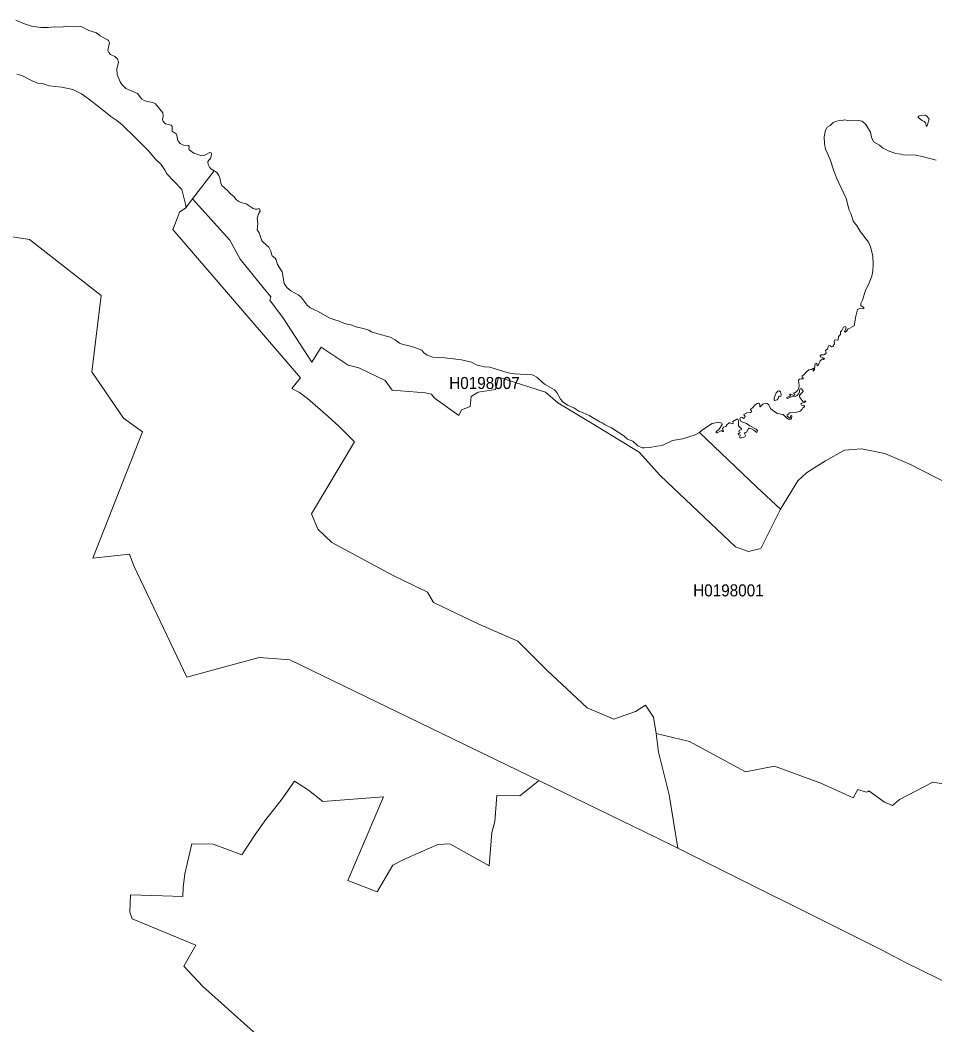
# Model space of a CAD drawing. Extents: x 369010 to 739155, y 6377141 to 6616555.
# Drawn here: x 525593 to 533199, y 6584182 to 6592533 of the extents above; entities that cross this region are included whole.
import ezdxf
from ezdxf.enums import TextEntityAlignment as Align

# ---------------------------------------------------------------- set-up
doc = ezdxf.new("R2010")
doc.units = 0
doc.header["$LTSCALE"] = 40
doc.layers.add('1', color=7, linetype='Continuous', lineweight=13)
doc.layers.add('2', color=7, linetype='Continuous')

msp = doc.modelspace()

# ---------------------------------------------------------------- linework, layer by layer
at = {"layer": '1'}
for points in [[(527181.71, 6591403.29), (527185.36, 6591420.67), (527181.05, 6591431.09), (527170.46, 6591431.76), (527128.59, 6591409.25), (527096.81, 6591407.1), (527038.72, 6591427.95), (526999.99, 6591454.27), (526996.02, 6591461.38), (526999.66, 6591482.24), (526993.87, 6591489.52), (526950.51, 6591494.48), (526925.35, 6591508.55), (526912.27, 6591520.8), (526904.83, 6591533.21), (526897.54, 6591574.42), (526890.76, 6591588.49), (526858.32, 6591610.34), (526858.65, 6591647.9), (526848.89, 6591658.5), (526801.22, 6591671.41), (526781.53, 6591688.95), (526777.22, 6591707.82), (526782.52, 6591735.95), (526781.19, 6591763.43), (526719.96, 6591835.75), (526696.95, 6591849.16), (526648.46, 6591855.94), (526625.12, 6591864.72), (526605.93, 6591876.13), (526568.69, 6591922.48), (526472.86, 6591965.84), (526441.75, 6591993.81), (526424.37, 6592018.96), (526399.38, 6592081.69), (526396.23, 6592124.89), (526411.62, 6592183.14), (526403.02, 6592212.11), (526379.85, 6592230.48), (526345.09, 6592248.35), (526329.7, 6592264.08), (526321.42, 6592279.14), (526335.82, 6592346), (526328.71, 6592362.39), (526320.43, 6592369.5), (526259.03, 6592401.94), (526229.57, 6592427.26), (526164.69, 6592446.79), (526106.93, 6592477.08), (526094.02, 6592480.89), (526038.25, 6592475.76), (525985.45, 6592481.88), (525940.6, 6592473.77), (525877.54, 6592475.76), (525825.41, 6592470.96), (525766.49, 6592471.29), (525688.87, 6592483.37), (525629.78, 6592502.07), (525557.62, 6592533.02)], [(525565.73, 6592084.84), (525608.43, 6592072.75), (525693.34, 6592028.56), (525746.3, 6592005.39), (525788.17, 6592002.91), (525835.17, 6591985.86), (525939.44, 6591976.43), (526031.63, 6591955.91), (526105.11, 6591920.82), (526163.2, 6591879.78), (526249.26, 6591812.42), (526346.58, 6591730.49), (526397.39, 6591697.56), (526442.74, 6591661.64), (526555.45, 6591551.25), (526664.02, 6591442.68), (526716.15, 6591379.46), (526765.8, 6591333.28), (526798.24, 6591281.98), (526811.81, 6591257.98), (526873.38, 6591191.28), (526938.26, 6591124.75), (526972.19, 6590993.34), (526971.03, 6590972.65), (527027.63, 6591046.46), (527207.7, 6591281.15), (527178.74, 6591296.54), (527167.15, 6591311.77), (527156.89, 6591334.11), (527155.4, 6591355.96), (527162.35, 6591370.19), (527175.76, 6591381.94), (527181.71, 6591403.29)], [(527917.21, 6589439.09), (527851.34, 6589470.53), (527923.17, 6589559.91), (526863.12, 6590792.08), (526883.97, 6590847.69), (526919.56, 6590935.91), (526971.03, 6590972.65), (526972.19, 6590993.34), (526938.26, 6591124.75), (526873.38, 6591191.28), (526811.81, 6591257.98), (526798.24, 6591281.98), (526765.8, 6591333.28), (526716.15, 6591379.46), (526664.02, 6591442.68), (526555.45, 6591551.25), (526442.74, 6591661.64), (526397.39, 6591697.56), (526346.58, 6591730.49), (526249.26, 6591812.42), (526163.2, 6591879.78), (526105.11, 6591920.82), (526031.63, 6591955.91), (525939.44, 6591976.43), (525835.17, 6591985.86), (525788.17, 6592002.91), (525746.3, 6592005.39), (525693.34, 6592028.56), (525608.43, 6592072.75), (525565.73, 6592084.84)], [(533209.2, 6591370.19), (533091.7, 6591400.15), (533039.89, 6591409.58), (532934.96, 6591413.72), (532914.94, 6591419.34), (532872.9, 6591424.31), (532818.78, 6591442.68), (532762.01, 6591472.64), (532737.85, 6591492.99), (532687.54, 6591522.62), (532671.81, 6591559.53), (532664.37, 6591602.72), (532625.47, 6591666.44), (532594.36, 6591692.26), (532562.08, 6591699.05), (532490.42, 6591694.58), (532444.58, 6591703.02), (532427.03, 6591699.21), (532412.3, 6591700.87), (532374.73, 6591690.27), (532353.55, 6591681.01), (532327.07, 6591657.5), (532302.08, 6591643.27), (532290.49, 6591618.78), (532276.92, 6591564.16), (532279.73, 6591505.41), (532289.17, 6591460.89), (532329.05, 6591374.82), (532356.36, 6591287.93), (532381.19, 6591222.89), (532460.13, 6591050.93), (532484.79, 6590954.44), (532500.35, 6590925.48), (532518.39, 6590864.91), (532526.67, 6590851.17), (532547.35, 6590829.82), (532580.12, 6590773.88), (532645.83, 6590686.66), (532663.21, 6590649.25), (532682.24, 6590573.62)], [(527207.7, 6591281.15), (527027.63, 6591046.46), (527335.96, 6590703.54), (527424.01, 6590545.81), (527614.34, 6590309.47), (527678.23, 6590233.51), (527670.28, 6590206.7), (527782.16, 6590053.27), (528018.01, 6589689.5), (528096.95, 6589815.94), (528321.04, 6589664.67), (528410.58, 6589642.82), (528628.05, 6589538.89), (528686.97, 6589456.96), (528963.36, 6589436.28), (529014.67, 6589425.35), (529036.52, 6589393.58), (529239.76, 6589247.1), (529263.75, 6589293.11), (529335.91, 6589321.42), (529343.53, 6589405.66), (529401.45, 6589439.42), (529544.45, 6589463.58), (529570.1, 6589565.53), (529962.68, 6589441.9), (530064.46, 6589351.04), (530349.79, 6589180.74), (530741.37, 6588941.75), (530918.3, 6588744.8), (531539.77, 6588156.1), (531648.17, 6588116.22), (531752.11, 6588140.54), (531916.29, 6588467.08), (531719.34, 6588650.13), (531241.2, 6589106.76), (531206.28, 6589086.07), (531099.36, 6589051.97), (531016.28, 6589039.4), (530930.05, 6588996.86), (530887.68, 6588993.22), (530828.76, 6588981.47), (530783.91, 6588977), (530765.87, 6588979.15), (530729.13, 6588994.54), (530686.76, 6589032.61), (530643.73, 6589050.98), (530612.61, 6589076.63), (530509.67, 6589145.65), (530457.54, 6589170.14), (530433.37, 6589186.2), (530413.51, 6589192.98), (530323.31, 6589247.1), (530274.65, 6589270.11), (530239.9, 6589281.69), (530196.7, 6589309.17), (530144.07, 6589333.66), (530109.15, 6589356.5), (530084.99, 6589382.16), (530055.69, 6589437.93), (530036.99, 6589459.45), (529957.88, 6589504.79), (529936.2, 6589520.68), (529889.03, 6589564.71), (529858.08, 6589581.75), (529846.49, 6589585.06), (529703.83, 6589591.85), (529652.19, 6589601.94), (529497.94, 6589648.45), (529453.75, 6589651.26), (529386.06, 6589668.81), (529345.84, 6589690.65), (529261.93, 6589708.69), (529124.07, 6589725.41), (529024.77, 6589732.53), (528976.61, 6589749.24), (528949.3, 6589768.28), (528932.42, 6589790.29), (528849.83, 6589820.91), (528777.01, 6589836.79), (528747.55, 6589849.37), (528712.79, 6589874.36), (528670.26, 6589897.2), (528567.48, 6589924.35), (528516.17, 6589942.72), (528493.17, 6589955.3), (528449.31, 6589969.36), (528394.69, 6589980.95), (528343.72, 6590000.97), (528321.71, 6590002.3), (528277.19, 6590016.7), (528240.77, 6590034.9), (528217.27, 6590040.03), (528163.32, 6590059.89), (528070.8, 6590112.03), (528004.27, 6590142.81), (527978.95, 6590163.17), (527931.28, 6590230.2), (527906.29, 6590250.89), (527844.39, 6590283.32), (527811.95, 6590309.64)], [(527811.95, 6590309.64), (527789.45, 6590342.57), (527773.23, 6590441.55), (527734, 6590502.12), (527721.75, 6590541.35), (527714.97, 6590553.59), (527690.31, 6590575.11), (527682.86, 6590586.36), (527676.57, 6590613.01), (527660.19, 6590645.94), (527614.51, 6590686.49), (527603.92, 6590699.57), (527580.58, 6590763.78), (527563.37, 6590790.59), (527569.82, 6590845.38), (527564.36, 6590887.58), (527574.79, 6590921.51), (527587.86, 6590944.68), (527587.53, 6590955.27), (527582.73, 6590963.21), (527576.94, 6590965.86), (527565.35, 6590961.39), (527546.82, 6590961.06), (527532.09, 6590967.19), (527474.16, 6591006.91), (527428.65, 6591017.17), (527406.47, 6591027.76), (527386.94, 6591043.82), (527374.36, 6591065.33), (527342.92, 6591088.83), (527316.6, 6591117.13), (527271.58, 6591157.35), (527261.65, 6591178.7), (527253.87, 6591221.07), (527245.93, 6591242.25), (527232.69, 6591264.43), (527217.3, 6591276.02), (527207.7, 6591281.15)], [(526611.72, 6589111.06), (526451.68, 6589224.26), (526190.18, 6589610.88), (526266.81, 6590245.42), (525671.32, 6590710.16), (524017.44, 6590968.51), (523883.22, 6590975.3), (523651.02, 6590903.96)], [(524017.44, 6590968.51), (525671.32, 6590710.16), (526266.81, 6590245.42), (526190.18, 6589610.88), (526451.68, 6589224.26), (526611.72, 6589111.06), (526197.96, 6588060.61), (526502.32, 6588095.69), (526537.57, 6587998.05), (526978.64, 6587072.55), (527579.59, 6587236.56), (527836.45, 6587217.03), (529910.71, 6586211.76), (530882.05, 6585738.92), (531061.13, 6585649.71), (530989.46, 6586094.42), (530900.09, 6586449.26), (530881.39, 6586604.34), (530858.22, 6586739.88), (530792.85, 6586839.35), (530709.27, 6586787.55), (530528.7, 6586723.33), (530307.26, 6586818.5), (529972.11, 6587131.47), (529730.31, 6587372.11), (529402.12, 6587516.26), (529031.22, 6587692.36), (528979.58, 6587778.75), (528688.13, 6587919.1), (528186.32, 6588191.19), (528067.33, 6588302.9), (528015.36, 6588429.35), (528372.18, 6589028.8), (528245.91, 6589154.09), (528151.9, 6589241.64), (527983.42, 6589387.62), (527917.21, 6589439.09)], [(527027.63, 6591046.46), (526971.03, 6590972.65), (526919.56, 6590935.91), (526883.97, 6590847.69), (526863.12, 6590792.08), (527923.17, 6589559.91), (527851.34, 6589470.53), (527917.21, 6589439.09), (527983.42, 6589387.62), (528151.9, 6589241.64), (528245.91, 6589154.09), (528372.18, 6589028.8), (528015.36, 6588429.35), (528067.33, 6588302.9), (528186.32, 6588191.19), (528688.13, 6587919.1), (528979.58, 6587778.75), (529031.22, 6587692.36), (529402.12, 6587516.26), (529730.31, 6587372.11), (529972.11, 6587131.47), (530307.26, 6586818.5), (530528.7, 6586723.33), (530709.27, 6586787.55), (530792.85, 6586839.35), (530858.22, 6586739.88), (530881.39, 6586604.34), (531158.11, 6586538.63), (531623.18, 6586286.24), (531866.47, 6586332.74), (532250.27, 6586192.07), (532520.38, 6586070.25), (532557.95, 6586138.28), (532628.62, 6586116.26), (532643.84, 6586120.57), (532648.64, 6586127.02), (532779.89, 6586034.51), (532846.75, 6586006.7), (532905.01, 6586056.52), (533180.41, 6586199.84), (533748.09, 6586107)], [(532446.23, 6588959.13), (532289, 6588870.25), (532200.29, 6588815.8), (532131.61, 6588771.45), (532058.62, 6588704.25), (531916.29, 6588467.08), (531752.11, 6588140.54), (531648.17, 6588116.22), (531539.77, 6588156.1), (530918.3, 6588744.8), (530741.37, 6588941.75), (530349.79, 6589180.74), (530064.46, 6589351.04), (529962.68, 6589441.9), (529570.1, 6589565.53), (529544.45, 6589463.58), (529401.45, 6589439.42), (529343.53, 6589405.66), (529335.91, 6589321.42), (529263.75, 6589293.11), (529239.76, 6589247.1), (529036.52, 6589393.58), (529014.67, 6589425.35), (528963.36, 6589436.28), (528686.97, 6589456.96), (528628.05, 6589538.89), (528410.58, 6589642.82), (528321.04, 6589664.67), (528096.95, 6589815.94), (528018.01, 6589689.5), (527782.16, 6590053.27), (527670.28, 6590206.7), (527678.23, 6590233.51), (527614.34, 6590309.47), (527424.01, 6590545.81), (527335.96, 6590703.54), (527027.63, 6591046.46)], [(532682.24, 6590573.62), (532684.56, 6590499.8), (532682.57, 6590449.33), (532673.47, 6590405.3), (532647.48, 6590335.13), (532621.67, 6590288.79), (532596.84, 6590206.37), (532581.78, 6590176.74), (532582.44, 6590160.85), (532603.29, 6590148.11), (532609.09, 6590140.66), (532607.43, 6590134.04), (532570.86, 6590135.53), (532556.46, 6590126.76), (532542.22, 6590071.81), (532527.82, 6589991.54), (532475.03, 6589965.72), (532462.62, 6589947.85), (532451.53, 6589940.23), (532448.55, 6589942.72), (532460.8, 6589975.16), (532455.83, 6589985.75), (532446.23, 6589984.76), (532439.78, 6589979.62), (532425.05, 6589954.3), (532414.62, 6589942.72), (532415.28, 6589920.37), (532396.75, 6589903.99), (532393.44, 6589875.69), (532387.64, 6589873.21), (532372.91, 6589875.36), (532363.48, 6589873.21), (532361.66, 6589863.11), (532364.14, 6589841.59), (532349.41, 6589821.57), (532339.32, 6589816.77), (532325.25, 6589828.69), (532314.82, 6589826.53), (532304.89, 6589800.38), (532289.17, 6589787.14), (532293.64, 6589766.29), (532288.51, 6589758.18), (532275.6, 6589751.06), (532253.75, 6589749.91), (532245.64, 6589741.46), (532247.3, 6589734.02), (532276.26, 6589722.43), (532279.9, 6589715.65), (532275.6, 6589712.83), (532269.8, 6589716.97), (532260.87, 6589716.31), (532245.47, 6589700.09), (532229.92, 6589668.97), (532218.83, 6589659.37), (532218.66, 6589678.41), (532210.88, 6589678.08), (532204.76, 6589672.95), (532200.95, 6589662.85), (532196.82, 6589625.94), (532191.69, 6589616.34), (532185.56, 6589617.83), (532186.22, 6589624.62), (532193.67, 6589636.7), (532189.87, 6589640.51), (532172.65, 6589627.76), (532151.96, 6589626.6), (532134.92, 6589613.03), (532107.94, 6589584.07), (532095.36, 6589576.62), (532094.37, 6589568.02), (532103.97, 6589557.59), (532103.47, 6589551.13), (532085.76, 6589552.46), (532073.52, 6589547.66), (532065.41, 6589540.54), (532069.87, 6589495.53), (532067.39, 6589475), (532057.96, 6589455.97), (532038.76, 6589436.61), (532027.01, 6589435.94), (532026.35, 6589429.16), (532035.45, 6589422.21), (532034.13, 6589414.76), (532024.53, 6589413.77), (532001.69, 6589424.69), (531992.09, 6589424.03), (531990.43, 6589418.57), (531999.04, 6589414.76), (531999.04, 6589410.62), (531968.59, 6589397.71), (531967.92, 6589390.6), (531975.54, 6589388.94), (532002.68, 6589401.85), (532036.77, 6589404.17), (532049.68, 6589408.97), (532066.73, 6589429.82), (532072.52, 6589444.05), (532074.18, 6589458.12), (532079.31, 6589467.22), (532088.58, 6589467.56)], [(532088.58, 6589467.56), (532100.49, 6589455.97), (532102.48, 6589447.53), (532090.89, 6589431.81), (532077.98, 6589422.21), (532072.19, 6589412.77), (532073.19, 6589401.85), (532100.16, 6589364.12), (532123.66, 6589369.58), (532124.99, 6589362.63), (532112.08, 6589354.52), (532092.22, 6589349.72), (532085.1, 6589342.93), (532089.24, 6589333.66), (532108.27, 6589328.7), (532114.4, 6589323.9), (532113.4, 6589319.59), (532101.16, 6589311.82), (532096.36, 6589300.23), (532079.14, 6589283.51), (532050.35, 6589273.75), (532009.13, 6589268.95), (531995.56, 6589270.44), (531986.96, 6589266.63), (531984.97, 6589261.83), (531970.08, 6589251.24), (531971.07, 6589242.47), (531989.77, 6589227.41), (531996.23, 6589227.74), (532000.03, 6589246.11), (532004.83, 6589247.27), (532009.13, 6589243.79), (532007.81, 6589222.28), (531999.87, 6589217.64), (531981.83, 6589217.64), (531968.26, 6589223.77), (531937.64, 6589256.04), (531889.97, 6589264.65), (531858.69, 6589281.53), (531832.38, 6589306.19), (531816.98, 6589334.66), (531805.57, 6589347.07), (531792.82, 6589348.72), (531768.33, 6589339.79), (531747.31, 6589317.77), (531743.83, 6589319.76), (531743.83, 6589337.14), (531739.36, 6589344.92), (531732.91, 6589348.06), (531722.32, 6589347.07), (531704.61, 6589335.15), (531685.24, 6589312.97), (531665.22, 6589295.93), (531666.21, 6589290.47), (531674.32, 6589287.82), (531676.8, 6589283.68), (531675.31, 6589277.23), (531666.54, 6589272.1), (531635.1, 6589269.61), (531611.26, 6589256.37), (531611.26, 6589251.57), (531621.52, 6589242.14), (531620.53, 6589236.02), (531612.42, 6589234.19), (531613.91, 6589221.62), (531608.12, 6589221.12), (531603.15, 6589225.09), (531599.18, 6589233.86), (531578.99, 6589227.74), (531578.33, 6589216.82), (531588.75, 6589196.29), (531633.77, 6589180.74), (531660.25, 6589160.88), (531713.88, 6589133.73), (531722.65, 6589121.49), (531721.49, 6589109.9), (531717.52, 6589106.92), (531694.84, 6589124.63), (531667.87, 6589139.53), (531655.62, 6589140.85), (531647.51, 6589133.73), (531633.77, 6589109.57), (531620.37, 6589105.27), (531616.89, 6589097.49), (531624.01, 6589081.6), (531619.04, 6589070.01), (531590.74, 6589061.74), (531575.85, 6589061.91), (531573.86, 6589068.03), (531581.97, 6589083.75), (531564.76, 6589087.39), (531562.61, 6589093.19), (531567.4, 6589097.98), (531578.33, 6589099.47), (531579.65, 6589106.09), (531569.72, 6589112.05), (531570.38, 6589123.47), (531591.24, 6589129.76), (531591.9, 6589136.88), (531565.58, 6589161.54)], [(531565.58, 6589161.54), (531564.92, 6589204.57), (531559.13, 6589215.82), (531553.01, 6589217.31), (531519.91, 6589197.29), (531520.73, 6589181.23), (531512.13, 6589177.76), (531496.9, 6589185.87), (531487.3, 6589185.87), (531468.1, 6589169.48), (531461.15, 6589154.59), (531440.13, 6589148.96), (531434.17, 6589138.86), (531440.13, 6589115.03), (531436.33, 6589113.21), (531430.86, 6589120.49), (531418.12, 6589119.5), (531388.49, 6589101.79), (531379.72, 6589102.45), (531381.71, 6589111.23), (531406.2, 6589134.06), (531430.04, 6589173.29), (531426.73, 6589182.89), (531401.24, 6589192.32), (531346.13, 6589179.41), (531258.08, 6589121.82), (531241.2, 6589106.76), (531719.34, 6588650.13), (531916.29, 6588467.08), (532058.62, 6588704.25), (532131.61, 6588771.45), (532200.29, 6588815.8), (532289, 6588870.25), (532446.23, 6588959.13), (532588.73, 6588969.06), (532782.87, 6588931.16), (532994.71, 6588840.96), (533515.22, 6588572.84)], [(527687.66, 6583985.57), (527322.06, 6584312.11), (527237.49, 6584391.55), (527113.36, 6584501.11), (526954.31, 6584669.1), (527053.95, 6584843.87), (526523.84, 6585063.99), (526505.47, 6585119.1), (526511.09, 6585263.59), (526777.39, 6585254.32), (526946.7, 6585249.35), (526948.19, 6585324.49), (526962.09, 6585437.53), (527022.33, 6585686.78), (527198.43, 6585684.63), (527436.09, 6585594.6), (527548.8, 6585765.23), (527636.19, 6585889.19), (527764.29, 6586049.9), (527876, 6586207.95), (527990.2, 6586134.14), (528111.02, 6586039.47), (528614.65, 6586076.87), (528318.89, 6585382.92), (528563.18, 6585287.75), (528692.6, 6585508.53), (528789.25, 6585558.35), (529065.81, 6585682.31), (529165.28, 6585687.78), (529493.64, 6585505.22), (529515.49, 6585780.46), (529541.47, 6585871.82), (529557.69, 6586089.78), (529747.19, 6586086.47), (529898.46, 6586203.65), (529910.71, 6586211.76), (527836.45, 6587217.03), (527579.59, 6587236.56), (526978.64, 6587072.55), (526537.57, 6587998.05), (526502.32, 6588095.69), (526197.96, 6588060.61), (526611.72, 6589111.06)], [(533515.22, 6588572.84), (532994.71, 6588840.96), (532782.87, 6588931.16), (532588.73, 6588969.06), (532446.23, 6588959.13)], [(530881.39, 6586604.34), (530900.09, 6586449.26), (530989.46, 6586094.42), (531061.13, 6585649.71), (532750.1, 6584807.96), (532959.96, 6584699.05), (533757.02, 6584307.8)], [(532520.38, 6586070.25), (532250.27, 6586192.07), (531866.47, 6586332.74), (531623.18, 6586286.24), (531158.11, 6586538.63), (530881.39, 6586604.34)], [(529910.71, 6586211.76), (529898.46, 6586203.65), (529747.19, 6586086.47), (529557.69, 6586089.78), (529541.47, 6585871.82), (529515.49, 6585780.46), (529493.64, 6585505.22), (529165.28, 6585687.78), (529065.81, 6585682.31), (528789.25, 6585558.35), (528692.6, 6585508.53), (528563.18, 6585287.75), (528318.89, 6585382.92), (528614.65, 6586076.87), (528111.02, 6586039.47), (527990.2, 6586134.14), (527876, 6586207.95), (527764.29, 6586049.9), (527636.19, 6585889.19), (527548.8, 6585765.23), (527436.09, 6585594.6), (527198.43, 6585684.63), (527022.33, 6585686.78), (526962.09, 6585437.53), (526948.19, 6585324.49), (526946.7, 6585249.35), (526777.39, 6585254.32), (526511.09, 6585263.59), (526505.47, 6585119.1), (526523.84, 6585063.99), (527053.95, 6584843.87), (526954.31, 6584669.1), (527113.36, 6584501.11), (527237.49, 6584391.55), (527322.06, 6584312.11), (527687.66, 6583985.57)], [(533757.02, 6584307.8), (532959.96, 6584699.05), (532750.1, 6584807.96), (531061.13, 6585649.71), (530882.05, 6585738.92), (529910.71, 6586211.76)], [(533748.09, 6586107), (533180.41, 6586199.84), (532905.01, 6586056.52), (532846.75, 6586006.7), (532779.89, 6586034.51), (532648.64, 6586127.02), (532643.84, 6586120.57), (532628.62, 6586116.26), (532557.95, 6586138.28), (532520.38, 6586070.25)]]:
    msp.add_lwpolyline(points, dxfattribs=at)
for points in [[(533120.66, 6591743.4), (533076.47, 6591738.93), (533065.55, 6591734.13), (533060.42, 6591728.01), (533060.75, 6591723.21), (533093.68, 6591698.05), (533111.06, 6591691.6), (533120.66, 6591678.69), (533127.28, 6591656.84), (533133.07, 6591648.24), (533150.95, 6591709.97), (533134.56, 6591732.48)], [(531903.38, 6589452), (531892.12, 6589447.69), (531878.55, 6589435.28), (531863.66, 6589391.92), (531862.5, 6589377.02), (531869.12, 6589372.23), (531886.66, 6589377.02), (531895.27, 6589388.28), (531900.07, 6589403.67), (531905.53, 6589406.48), (531916.78, 6589405.49), (531921.58, 6589421.38), (531915.46, 6589444.72)]]:
    msp.add_lwpolyline(points, close=True, dxfattribs=at)

# ---------------------------------------------------------------- texts
at = {"layer": '2', "width": 0.95}
for s, p in [('H0198007', (529453.85, 6589466.98)), ('H0198001', (531482.35, 6587743.49))]:
    msp.add_text(s, height=100, dxfattribs=at).set_placement(p, align=Align.CENTER)

doc.saveas('drawing.dxf')
